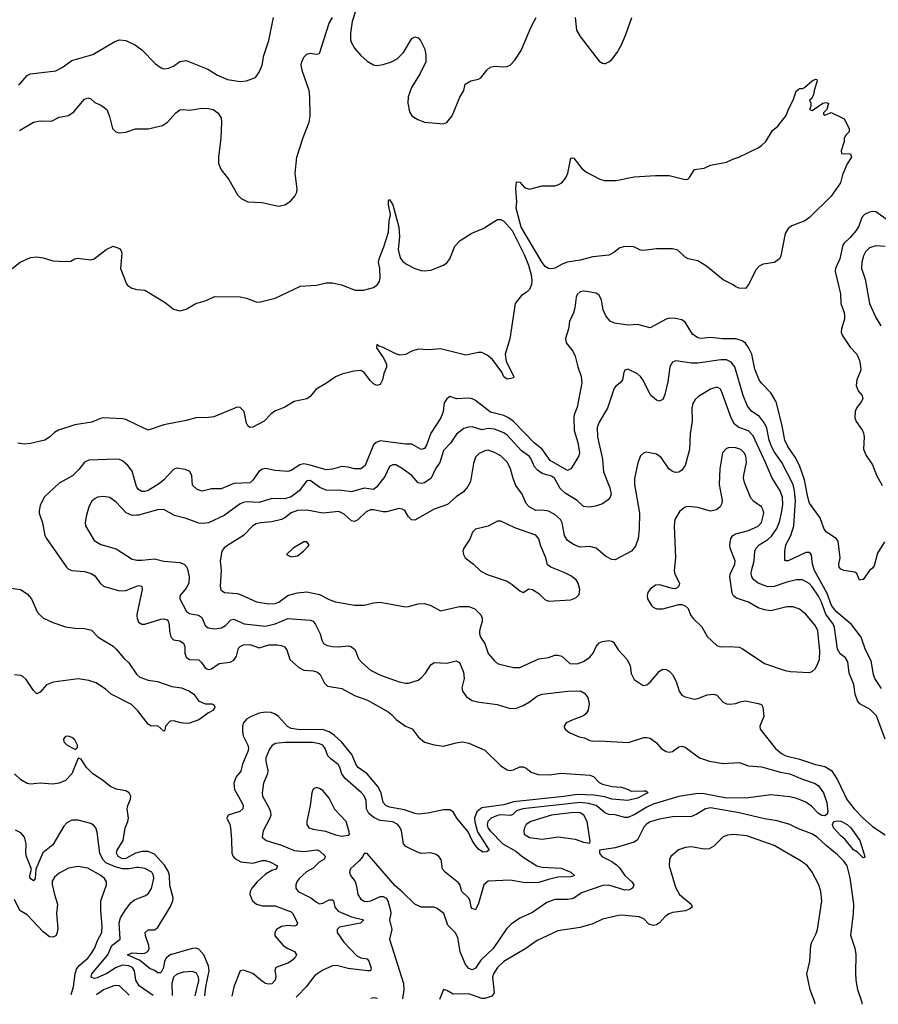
# Model space of a CAD drawing. Header units: inches. Extents: x 1552611 to 1694776, y 811966 to 917215.
# Tile 347 of 549: x 1649262 to 1654666, y 830679 to 836876. Entities that reach past the tile are written whole.
import ezdxf

# ---------------------------------------------------------------- set-up
doc = ezdxf.new("R2010")
doc.units = ezdxf.units.IN
doc.header["$MEASUREMENT"] = 0
doc.layers.add('B6843', color=7, linetype='Continuous')
doc.layers.add('B6853', color=7, linetype='Continuous')

msp = doc.modelspace()

# ---------------------------------------------------------------- linework, layer by layer
at = {"layer": 'B6843', "color": 5}
for points, elevation in [([(1649253.7, 836466.3), (1649270, 836478.7), (1649310, 836524.6), (1649330, 836536.1), (1649490, 836553.1), (1649530, 836574.6), (1649590, 836619.6), (1649722.2, 836657.8), (1649861.1, 836738.9), (1649890, 836748.8), (1649930, 836744.6), (1649990, 836716.5), (1650000, 836709)], 840), ([(1649261.2, 836178.8), (1649350, 836230.2), (1649390, 836238.8), (1649463, 836237), (1649510, 836261.6), (1649570, 836272), (1649603.6, 836296.4), (1649670, 836374.9), (1649690, 836383), (1649710, 836377.3), (1649735.2, 836355.2), (1649776.7, 836336.7), (1649810, 836310.7), (1649827.3, 836267.3), (1649845.7, 836190), (1649868, 836170), (1649890, 836164.7), (1649930, 836168.3), (1649990, 836189.1), (1650000, 836189)], 820), ([(1649215.1, 835310), (1649265.2, 835350), (1649330, 835379.3), (1649370, 835383), (1649410, 835377.1), (1649470, 835358), (1649550, 835354), (1649584, 835356), (1649609.3, 835370.7), (1649626, 835374), (1649710, 835365.5), (1649730, 835370.5), (1649807.3, 835430), (1649851.3, 835451.3), (1649890, 835436.5), (1649901.8, 835421.8), (1649905.8, 835405.8), (1649897.6, 835310), (1649934.4, 835214.4), (1649943.4, 835203.4), (1649966.9, 835186.9), (1649990, 835179.3), (1650000, 835178.4)], 780), ([(1650000, 834326.2), (1649930, 834359.1), (1649910, 834364.2), (1649788.5, 834370), (1649770, 834366.5), (1649716.8, 834343.2), (1649610, 834325.5), (1649507.4, 834292.6), (1649481.4, 834278.6), (1649450, 834248), (1649420.3, 834230), (1649330, 834208.8), (1649290, 834204.4), (1649250.3, 834210.3)], 780), ([(1650000, 833934.3), (1649997.7, 833937.7), (1649970, 834034.3), (1649943.5, 834070), (1649910, 834100.3), (1649890, 834108.7), (1649870, 834109.8), (1649696.7, 834103.3), (1649670, 834091.5), (1649634.3, 834045.7), (1649594.2, 834005.8), (1649510, 833959.3), (1649415.6, 833870), (1649390, 833818.4), (1649384.8, 833784.8), (1649385.2, 833770), (1649405.8, 833710), (1649420.7, 833630), (1649430.2, 833610), (1649556.1, 833430), (1649570, 833416.9), (1649590, 833408.4), (1649670, 833403), (1649711.3, 833391.3), (1649735.2, 833375.2), (1649768.6, 833328.6), (1649790, 833311.6), (1649890, 833281.2), (1649930, 833283.8), (1650000, 833310.1)], 820), ([(1650000, 833757.5), (1649970, 833756.1), (1649932.7, 833772.7), (1649870, 833838.3), (1649830, 833868.3), (1649790, 833875.4), (1649751.3, 833870), (1649736.7, 833863.3), (1649715.3, 833844.7), (1649697.6, 833810), (1649680.3, 833750), (1649674.4, 833710), (1649677.1, 833690), (1649730, 833598.4), (1649772.8, 833572.8), (1649870, 833544.7), (1649970, 833481.5), (1649990, 833475.5), (1650000, 833475.1)], 840), ([(1649190, 833300.7), (1649267.7, 833290), (1649310, 833261.8), (1649337.1, 833230), (1649372.9, 833150), (1649389.3, 833129.3), (1649412.9, 833110), (1649470, 833082.7), (1649550, 833054.4), (1649610, 833045.8), (1649670, 833043.8), (1649714.1, 833034.1), (1649757, 832990), (1649850, 832932.7), (1649870, 832914.5), (1649917.1, 832857.1), (1649950, 832827.2), (1649997.2, 832757.2), (1650000, 832754.8)], 780), ([(1650000, 833133), (1649999.4, 833130), (1650000, 833122)], 820), ([(1650000, 832532.4), (1649965.9, 832565.9), (1649837.6, 832630), (1649802.2, 832662.2), (1649743, 832703), (1649697.1, 832717.1), (1649630, 832726.4), (1649473, 832707), (1649430.5, 832689.5), (1649390, 832644.2), (1649370, 832633.7), (1649350, 832654.3), (1649303.9, 832723.9), (1649282.8, 832742.8), (1649270, 832748.8), (1649230, 832751.9)], 780), ([(1650000, 831632.6), (1649990, 831629.6), (1649930, 831597.7), (1649910, 831594.8), (1649882.2, 831610), (1649872.3, 831630), (1649874.9, 831650), (1649912.5, 831710), (1649925.5, 831790), (1649942, 831830), (1649946, 831850), (1649939.3, 831910), (1649942.4, 831930), (1649959.8, 831970), (1649961.4, 831990), (1649950.8, 832010), (1649930, 832023.1), (1649870, 832032.8), (1649833, 832050), (1649783, 832090), (1649722.4, 832130), (1649683.6, 832170), (1649650, 832222), (1649630, 832228.7), (1649591.3, 832130), (1649550, 832088.6), (1649510, 832070.9), (1649470, 832065.1), (1649390, 832070.9), (1649330, 832065.3), (1649310, 832068.2), (1649270, 832091.4), (1649229.9, 832129.9)], 820), ([(1650000, 831539.2), (1649949, 831531), (1649910, 831531.3), (1649863.6, 831543.6), (1649803.6, 831570), (1649784.5, 831590), (1649766.6, 831630), (1649750, 831762), (1649740.5, 831790), (1649727.1, 831807.1), (1649710, 831816.9), (1649630, 831838.9), (1649590, 831836.9), (1649559, 831821), (1649540.7, 831799.3), (1649470, 831683.1), (1649407.3, 831632.7), (1649364.4, 831530), (1649359.1, 831470), (1649350, 831456.3), (1649327.8, 831470), (1649326, 831490), (1649336.9, 831530), (1649304.8, 831610), (1649301, 831630), (1649302.2, 831690), (1649291.4, 831731.4), (1649270, 831757.6), (1649235.6, 831775.6)], 840), ([(1649585.4, 830740.1), (1649601.7, 830790), (1649611, 830870), (1649620.5, 830899.5), (1649636.3, 830923.7), (1649690, 830970.2), (1649710, 830993.7), (1649734, 831030), (1649754.7, 831085.3), (1649779, 831130), (1649781.6, 831170), (1649772.5, 831267.5), (1649773.1, 831330), (1649808.9, 831430), (1649808, 831450), (1649796.5, 831470), (1649771.8, 831490), (1649690, 831536.5), (1649630, 831547.2), (1649570, 831535), (1649510, 831503.7), (1649480.8, 831479.2), (1649466.8, 831453.2), (1649466.6, 831433.4), (1649480.3, 831370), (1649499.5, 831310), (1649493, 831250), (1649501.6, 831158.4), (1649498.9, 831130), (1649490.3, 831109.7), (1649470, 831100.7), (1649450, 831102.9), (1649410, 831135.4), (1649310, 831242.5), (1649263.5, 831270), (1649230, 831339.6)], 860), ([(1650000, 830819.8), (1649993.9, 830830), (1649984.9, 830890), (1649971.9, 830910), (1649950, 830921.5), (1649910, 830926.3), (1649870, 830910.6), (1649810, 830872.1), (1649750, 830846.3), (1649730, 830841.7), (1649711.3, 830850), (1649716.5, 830870), (1649815.9, 830990), (1649842.8, 831050), (1649895.3, 831090), (1649888.2, 831191.8), (1649897.6, 831222.4), (1649927.2, 831272.8), (1649962.6, 831317.4), (1649983.8, 831336.2), (1650000, 831342.3)], 840), ([(1650000, 830963.7), (1649940.5, 830990), (1649970, 831002.8), (1650000, 831001)], 820), ([(1649950.6, 830736.3), (1649890, 830794.4), (1649870, 830798.2), (1649855.5, 830795.5), (1649810, 830779), (1649790, 830769.8), (1649744.9, 830738.2)], 860)]:
    msp.add_lwpolyline(points, dxfattribs=dict(at, elevation=elevation))
at = {"layer": 'B6843', "color": 5, "elevation": 820}
msp.add_lwpolyline([(1649570, 832366.6), (1649550, 832363.6), (1649537.6, 832350), (1649539, 832330), (1649560.4, 832310), (1649610, 832284), (1649616, 832284), (1649625.6, 832294.4), (1649627, 832310), (1649610, 832342.9), (1649590, 832359.1)], close=True, dxfattribs=at)
at = {"layer": 'B6853', "color": 5}
for points, elevation in [([(1650000, 836709), (1650030, 836686.7), (1650117.8, 836597.7), (1650151.8, 836571.8), (1650170, 836567), (1650199, 836570), (1650230, 836584.2), (1650270, 836613.1), (1650310, 836618.7), (1650445.4, 836565.4), (1650507.1, 836527.1), (1650570, 836500.2), (1650650, 836486.7), (1650689.6, 836490.3), (1650747.2, 836512.8), (1650770, 836544.7), (1650787.3, 836590), (1650799.5, 836650), (1650830, 836744.7), (1650859.7, 836890)], 840), ([(1650000, 836189), (1650070, 836188.4), (1650160.9, 836210), (1650192.6, 836230), (1650245.1, 836290), (1650270, 836307.9), (1650290, 836311.3), (1650330, 836306.7), (1650410, 836319.6), (1650450, 836316.9), (1650478.8, 836310), (1650510, 836290.3), (1650530, 836258.8), (1650532.9, 836230), (1650528.2, 836130), (1650512.4, 836010), (1650513, 835970), (1650530, 835931), (1650578.8, 835870), (1650634, 835774), (1650656, 835750), (1650698, 835730), (1650785.7, 835725.7), (1650890, 835701.6), (1650930, 835710.4), (1650967, 835733), (1650994.7, 835765.3), (1651005.6, 835790), (1651007.6, 835810), (1650995.6, 835910), (1651007.2, 836010), (1651045.8, 836134.2), (1651083.5, 836230), (1651089.7, 836269.7), (1651088.8, 836390), (1651084.4, 836430), (1651043.1, 836550), (1651034, 836590), (1651037, 836610), (1651050, 836641), (1651070, 836658.8), (1651090, 836664.9), (1651130, 836658), (1651150, 836664), (1651210, 836853), (1651230.6, 836889.4)], 820), ([(1651375.9, 836930), (1651355, 836865), (1651343.5, 836790), (1651343.9, 836750), (1651350, 836730.4), (1651370, 836696), (1651410, 836650.3), (1651450, 836615.6), (1651490, 836591.4), (1651510, 836587.1), (1651550, 836593.2), (1651602.9, 836610), (1651637.4, 836630), (1651676.9, 836670), (1651730, 836757.3), (1651750, 836767.3), (1651770, 836760.7), (1651785.1, 836745.1), (1651812.4, 836690), (1651818.4, 836650), (1651817.6, 836610), (1651783.6, 836536.4), (1651727.9, 836450), (1651707.8, 836390), (1651704.6, 836350), (1651715.8, 836295.8), (1651731, 836271), (1651767.1, 836247.1), (1651810, 836231.5), (1651930, 836220.3), (1651950.9, 836229.1), (1651984, 836270), (1652031.5, 836388.5), (1652057.2, 836430), (1652065.2, 836470), (1652102, 836490), (1652150, 836501.6), (1652165.2, 836510), (1652201.3, 836558.7), (1652224, 836576), (1652250, 836583.1), (1652310, 836578.4), (1652330, 836581.6), (1652350, 836590.5), (1652378.9, 836621.1), (1652418.6, 836681.4), (1652480.9, 836830), (1652513.8, 836890)], 820), ([(1652759, 836890), (1652766.5, 836810), (1652790, 836770.5), (1652910, 836615.5), (1652930, 836602), (1652941.1, 836601.1), (1652950, 836600.5), (1652970, 836610.4), (1652990, 836626), (1653023, 836670), (1653050, 836717.3), (1653077.4, 836782.6), (1653114, 836890)], 820), ([(1650000, 835178.4), (1650050, 835174), (1650176.7, 835096.7), (1650230, 835054.9), (1650270, 835043.1), (1650310, 835054.4), (1650370, 835090.4), (1650430, 835105.7), (1650490, 835134), (1650650, 835132.6), (1650690, 835123.1), (1650750, 835100.3), (1650770, 835097.6), (1650870, 835122.6), (1651030, 835199.3), (1651130, 835205.3), (1651190, 835219.7), (1651230, 835220.2), (1651287.5, 835207.5), (1651373.6, 835173.6), (1651425.5, 835174.5), (1651489.7, 835190.3), (1651514.5, 835210), (1651527.3, 835230), (1651531.2, 835248.8), (1651529.7, 835310), (1651521.1, 835350), (1651524.2, 835370), (1651554.2, 835445.8), (1651582.4, 835537.6), (1651587.3, 835610), (1651596.2, 835650), (1651582.6, 835710), (1651584.1, 835735.9), (1651590, 835744.7), (1651611.4, 835710), (1651649.1, 835570), (1651652.3, 835510), (1651645.2, 835430), (1651657.1, 835377.1), (1651673.1, 835353.1), (1651696.7, 835336.7), (1651750, 835310.2), (1651790, 835297.3), (1651810, 835294.9), (1651850, 835300.2), (1651930, 835330.3), (1651950, 835345.3), (1651968.7, 835370), (1652000.4, 835450), (1652033.4, 835486.6), (1652107.7, 835532.3), (1652178.5, 835561.5), (1652270, 835617.3), (1652290, 835618.4), (1652310, 835607.1), (1652361.3, 835550), (1652437.7, 835397.7), (1652465.3, 835330), (1652481.1, 835270), (1652485.2, 835234.8), (1652483.2, 835210), (1652470, 835177.4), (1652450, 835158), (1652419.8, 835140.2), (1652381, 835090), (1652347.5, 834867.5), (1652316.8, 834770), (1652323.9, 834723.9), (1652373, 834630), (1652370, 834622), (1652361, 834619), (1652330, 834612.8), (1652310, 834627.8), (1652297, 834657), (1652237.1, 834737.1), (1652205, 834765), (1652170, 834781.4), (1652150, 834782), (1652070, 834763.9), (1651910, 834803.4), (1651837.1, 834797.1), (1651770, 834801.7), (1651730.3, 834790), (1651690, 834769), (1651654.8, 834765.2), (1651630, 834773.1), (1651550, 834813.6), (1651521.7, 834821.7), (1651509.3, 834830.7), (1651508, 834810), (1651550, 834749.3), (1651570.7, 834709.3), (1651571, 834689), (1651553.7, 834650), (1651546.4, 834610), (1651530, 834579.8), (1651510, 834574.6), (1651490, 834584.1), (1651470, 834603.2), (1651430, 834656), (1651410, 834668.8), (1651364.8, 834664.8), (1651290, 834644.9), (1651250, 834628.2), (1651192.5, 834587.5), (1651128.8, 834551.2), (1651090, 834504.2), (1651070.2, 834489.8), (1650990, 834472), (1650930, 834438.1), (1650868.4, 834411.6), (1650845, 834395), (1650801.2, 834350), (1650730, 834310.9), (1650710, 834308.4), (1650698.9, 834318.9), (1650690, 834336), (1650674.2, 834410), (1650650, 834434.1), (1650630, 834436.4), (1650483.3, 834376.7), (1650450, 834371.2), (1650370, 834369.9), (1650310, 834352.7), (1650170, 834326.4), (1650070, 834293.4), (1650000, 834326.2)], 780), ([(1654730, 835609), (1654650, 835666.3), (1654630, 835669), (1654610, 835665), (1654580.3, 835650), (1654563.5, 835630), (1654543.6, 835576.4), (1654527.2, 835550), (1654490, 835505), (1654451.5, 835470), (1654443.8, 835456.2), (1654423.8, 835370), (1654396.1, 835310), (1654393.8, 835290), (1654427.8, 835150), (1654429.5, 835089.5), (1654452.3, 835032.3), (1654454.4, 835014.4), (1654452.6, 834990), (1654434.2, 834930), (1654432.2, 834910), (1654439.6, 834890), (1654490, 834814.9), (1654531.7, 834770), (1654547.6, 834730), (1654555.1, 834695.1), (1654555.2, 834670), (1654530.2, 834609.8), (1654527, 834573), (1654539.6, 834539.6), (1654564.9, 834510), (1654567.8, 834490), (1654559.1, 834470), (1654527.9, 834430), (1654520.2, 834410), (1654518.6, 834370), (1654527.1, 834347.1), (1654567.6, 834290), (1654573.7, 834273.7), (1654577.8, 834250), (1654573.8, 834173.8), (1654590, 834132.2), (1654630, 834074.3), (1654654, 834010), (1654690, 833944.7)], 820), ([(1654710, 835449.1), (1654650, 835452.1), (1654610, 835439.5), (1654584.9, 835415.1), (1654572.6, 835390), (1654562.4, 835350), (1654559.8, 835310), (1654583.6, 835243.6), (1654610.2, 835090.2), (1654650, 835000.7), (1654683, 834950)], 840), ([(1654705.4, 833590), (1654661.5, 833518.5), (1654641, 833439), (1654630, 833423.6), (1654610, 833409.6), (1654570, 833352.7), (1654547.6, 833347.6), (1654531, 833391), (1654518.9, 833398.9), (1654450, 833409.7), (1654430, 833417.7), (1654419.8, 833430), (1654418.2, 833450), (1654427, 833490), (1654412.9, 833592.9), (1654401.1, 833610), (1654341.1, 833650), (1654325.4, 833670), (1654300.9, 833740.9), (1654233.2, 833833.2), (1654221.8, 833870), (1654200.6, 833980.6), (1654170.5, 834070), (1654143.5, 834123.5), (1654097, 834190), (1654078.4, 834230), (1654059.4, 834330), (1654022.7, 834470), (1653990, 834526.6), (1653930, 834587.4), (1653916.8, 834610), (1653890, 834677), (1653870.5, 834770), (1653850, 834812.9), (1653830, 834840.7), (1653810, 834855.2), (1653770, 834866.8), (1653686.5, 834866.5), (1653610, 834875.7), (1653550, 834869.8), (1653530, 834873.3), (1653497.5, 834897.5), (1653450, 834972.6), (1653430, 834986.9), (1653390, 834995), (1653350, 834996.4), (1653330, 834992), (1653230, 834936.8), (1653150, 834957.8), (1653090, 834954.2), (1653005, 834965), (1652979, 834979), (1652951.1, 835011.1), (1652934, 835050), (1652923.7, 835110), (1652910, 835143), (1652890, 835155), (1652830, 835166), (1652810, 835167.8), (1652790, 835163.1), (1652770, 835147), (1652764.3, 835130), (1652757.1, 835062.9), (1652748.1, 835030), (1652723.1, 834976.9), (1652716.4, 834930), (1652696.6, 834870), (1652701.3, 834841.3), (1652743.2, 834790), (1652758, 834758), (1652774.7, 834690), (1652795.8, 834630), (1652799.6, 834590), (1652770, 834437.2), (1652751.5, 834390), (1652749.5, 834370.5), (1652752.8, 834290), (1652774.9, 834214.9), (1652786.2, 834150), (1652782, 834130), (1652750, 834077.8), (1652730, 834049.9), (1652710, 834038.4), (1652601.7, 834101.7), (1652550, 834172.8), (1652502.4, 834210), (1652370, 834346.1), (1652338.6, 834370), (1652310, 834384), (1652226.1, 834406.1), (1652130, 834479.8), (1652110, 834489.8), (1652090, 834493.8), (1652010.7, 834490.7), (1651970, 834504.5), (1651950, 834489.5), (1651934.5, 834465.5), (1651927.3, 834410), (1651913.3, 834370), (1651850, 834272.8), (1651823, 834197), (1651810, 834176.8), (1651789.9, 834169.9), (1651730, 834204.5), (1651690, 834204.6), (1651530, 834225.7), (1651504.9, 834215.1), (1651490, 834199.7), (1651436, 834070), (1651410, 834048.6), (1651370, 834048.1), (1651330, 834059.8), (1651290, 834063.2), (1651230, 834046.2), (1651190, 834042.6), (1651090, 834073.2), (1651050, 834079.9), (1651025.4, 834074.6), (1650970, 834039.4), (1650950, 834031.6), (1650870, 834039.1), (1650810, 834050.4), (1650790, 834046.8), (1650767.1, 834032.9), (1650730, 833977.6), (1650710, 833960.2), (1650610, 833956.2), (1650530, 833922.4), (1650470, 833922.6), (1650410, 833908.3), (1650378.2, 833918.2), (1650350, 833946), (1650345.7, 834005.7), (1650332.9, 834032.9), (1650305.9, 834045.9), (1650250, 834053.6), (1650230, 834045.6), (1650170, 833980.7), (1650142.5, 833957.5), (1650070, 833913.7), (1650050, 833905.8), (1650030, 833906), (1650010, 833919.1), (1650000, 833934.3)], 820), ([(1654686.9, 832666.9), (1654645, 832730), (1654635.4, 832755.4), (1654620.6, 832840.6), (1654586.4, 832910), (1654558.2, 832990), (1654497, 833070), (1654403.2, 833150), (1654372, 833190), (1654343.5, 833263.5), (1654264.6, 833410), (1654251.3, 833450), (1654244.9, 833504.9), (1654237.5, 833517.5), (1654230, 833523.1), (1654210, 833522.2), (1654098, 833470), (1654082, 833470), (1654077.2, 833477.2), (1654077.7, 833530), (1654085, 833570), (1654115.9, 833630), (1654133.7, 833690), (1654144.1, 833850), (1654139.5, 833910), (1654130, 833949.7), (1654059.9, 834090), (1654013.5, 834153.5), (1653993.3, 834190), (1653979.7, 834230), (1653964, 834304), (1653950, 834336.4), (1653918.6, 834378.6), (1653870, 834410.8), (1653842.7, 834442.7), (1653815.9, 834510), (1653763.4, 834690), (1653740.2, 834720.2), (1653710, 834735), (1653674.6, 834734.6), (1653530, 834714.1), (1653490, 834714.8), (1653392, 834728), (1653370, 834720.7), (1653353.1, 834690), (1653342.4, 834597.6), (1653323.1, 834516.9), (1653310, 834485.2), (1653290, 834475.1), (1653270, 834480.7), (1653234, 834510), (1653183.1, 834610), (1653170, 834629.6), (1653150, 834648), (1653090, 834677.2), (1653070.6, 834669.4), (1653064.1, 834655.9), (1653055.6, 834610), (1653041.3, 834590), (1653013.4, 834570), (1653004.2, 834555.8), (1652962, 834430), (1652910, 834342.4), (1652897.1, 834310), (1652899.6, 834250), (1652930.2, 834109.8), (1652936.5, 834030), (1652975.4, 833930), (1652984.9, 833890), (1652979.5, 833870), (1652966.1, 833853.9), (1652930, 833829.6), (1652885.5, 833814.5), (1652847.2, 833807.2), (1652810, 833811.8), (1652771.8, 833850), (1652695.7, 833895.7), (1652664.5, 833924.5), (1652628.4, 833990), (1652610, 834003.8), (1652550, 834020.2), (1652520.6, 834040.6), (1652501.7, 834061.7), (1652481.8, 834110), (1652470, 834127.4), (1652421.4, 834161.4), (1652330, 834261.1), (1652310, 834276), (1652250, 834299.4), (1652210, 834302.6), (1652170, 834294.7), (1652110, 834312.7), (1652087.8, 834312.2), (1652057.3, 834302.7), (1652012.3, 834267.7), (1651974.2, 834210), (1651930, 834165.1), (1651906.1, 834090), (1651879.8, 834050), (1651851, 833990), (1651810, 833960.6), (1651790, 833957), (1651770, 833961), (1651730, 834006.6), (1651670, 834050.9), (1651630, 834074), (1651610, 834075.3), (1651590, 834063.5), (1651559.6, 834000.4), (1651507.1, 833932.9), (1651490, 833919.8), (1651430, 833926.4), (1651350, 833903.7), (1651290, 833912.7), (1651190, 833914.7), (1651150.9, 833930.9), (1651090, 833975.5), (1651070, 833972.9), (1651022, 833910), (1650970, 833872.6), (1650930, 833860.7), (1650850, 833862.9), (1650770, 833836.2), (1650690, 833840.8), (1650670, 833837.2), (1650650, 833829), (1650550, 833756.2), (1650450.4, 833710), (1650415.8, 833704.2), (1650390, 833706.6), (1650310, 833737.5), (1650236.2, 833756.2), (1650170, 833793.3), (1650130, 833791.4), (1650010, 833758), (1650000, 833757.5)], 840), ([(1654710, 832348), (1654655, 832495), (1654615.1, 832535.1), (1654549.4, 832569.4), (1654535.5, 832590), (1654521.4, 832630), (1654511.1, 832691.1), (1654482.3, 832762.3), (1654474.1, 832834.1), (1654459, 832859), (1654425.7, 832885.7), (1654410, 832914.5), (1654390.9, 833050), (1654383.5, 833070), (1654335.2, 833135.2), (1654309.2, 833210), (1654290, 833247.3), (1654250, 833305.9), (1654230, 833327.2), (1654190, 833349.9), (1654150.5, 833350.5), (1654090, 833336.6), (1654010, 833309), (1653970, 833307.2), (1653909.9, 833329.9), (1653883.7, 833350), (1653869.9, 833369.9), (1653865.6, 833390), (1653867.5, 833407.5), (1653884.6, 833470), (1653888.9, 833530), (1653897.4, 833550), (1653916.2, 833570), (1653970, 833603.8), (1653994.9, 833625.1), (1654026.9, 833673.1), (1654043.8, 833716.2), (1654057.7, 833770), (1654065, 833825), (1654063.1, 833870), (1654049.3, 833910), (1653995.1, 833995.1), (1653957.1, 834090), (1653877.7, 834257.7), (1653849.1, 834289.1), (1653788.3, 834310), (1653760.7, 834330), (1653739.8, 834370), (1653678.2, 834538.2), (1653670, 834553), (1653650, 834562.6), (1653610.5, 834550), (1653535.2, 834504.8), (1653514.2, 834485.8), (1653499.8, 834460.2), (1653492, 834430), (1653493.8, 834350), (1653482.3, 834270), (1653477.5, 834170), (1653450.8, 834069.2), (1653430, 834040.5), (1653410, 834028.4), (1653390, 834026), (1653370, 834032.8), (1653348.3, 834050), (1653299.6, 834119.6), (1653270, 834140.5), (1653206.9, 834153.1), (1653190, 834149.5), (1653168.8, 834131.2), (1653152.8, 834087.2), (1653131.3, 833988.7), (1653132.2, 833950), (1653163.2, 833770), (1653161.8, 833670), (1653154, 833610), (1653137.1, 833562.9), (1653112.4, 833530), (1653010, 833476.9), (1652990, 833478.3), (1652950, 833500.4), (1652890, 833550.8), (1652850, 833560.9), (1652790, 833556), (1652752, 833570), (1652710, 833598.9), (1652691, 833630), (1652676.5, 833710), (1652666, 833730), (1652630, 833761.8), (1652590, 833782), (1652550, 833789), (1652510, 833787.9), (1652468.9, 833810), (1652449.8, 833830), (1652423.7, 833890), (1652385.2, 833945.2), (1652367.9, 833987.9), (1652351.4, 834050), (1652333.3, 834090), (1652290, 834129.9), (1652250, 834152.7), (1652210, 834167.2), (1652190, 834163), (1652154.8, 834145.2), (1652130, 834122.7), (1652117.4, 834082.6), (1652099.6, 833970), (1652083.1, 833936.9), (1652056.1, 833903.9), (1652010, 833872.8), (1651955.3, 833824.7), (1651870, 833796), (1651750, 833726.6), (1651727.7, 833727.7), (1651710, 833747), (1651685.9, 833785.9), (1651670, 833796.3), (1651650, 833799.1), (1651570, 833779.3), (1651550, 833778.9), (1651490, 833791.5), (1651469.5, 833790.5), (1651442.3, 833777.7), (1651390, 833728.5), (1651370, 833718), (1651350, 833721), (1651304.6, 833764.6), (1651270, 833780.2), (1651170, 833769.9), (1651070, 833789), (1651010, 833786.4), (1650970, 833771.2), (1650930, 833740.3), (1650909.5, 833730.5), (1650850, 833715.8), (1650778, 833710), (1650750, 833703.5), (1650729.5, 833690.5), (1650671.1, 833628.9), (1650570, 833567.6), (1650549.1, 833550.9), (1650534, 833530), (1650523.9, 833470), (1650529.2, 833410), (1650524.6, 833310), (1650527.8, 833287.8), (1650550.4, 833270.4), (1650630, 833264.5), (1650656.9, 833256.9), (1650752.7, 833212.7), (1650830, 833200.2), (1650870, 833201.9), (1650893.5, 833210), (1650950, 833252.1), (1650963.1, 833256.9), (1651010, 833269.3), (1651070, 833274.9), (1651150, 833258.3), (1651210, 833227.1), (1651250, 833212.9), (1651370, 833190.2), (1651430, 833190.2), (1651490, 833206.2), (1651530, 833210.1), (1651690, 833181.6), (1651710, 833183), (1651770, 833200.3), (1651810, 833202), (1651848.8, 833188.8), (1651910, 833155.5), (1652030, 833182), (1652090, 833183.2), (1652127.5, 833167.5), (1652163.7, 833130), (1652173.1, 833110), (1652172.8, 833090), (1652155.4, 833030), (1652155.6, 833010), (1652163.2, 832990), (1652190.3, 832950), (1652210, 832886.7), (1652250, 832841.3), (1652270, 832824.9), (1652290, 832817), (1652370, 832797.8), (1652410, 832799.6), (1652530, 832853.1), (1652590, 832862), (1652630, 832876.4), (1652650, 832877.1), (1652674.8, 832870), (1652724.4, 832824.4), (1652770, 832822.8), (1652810, 832835.6), (1652850, 832864.6), (1652870.8, 832890), (1652890, 832930.3), (1652910, 832953.2), (1652930, 832962.6), (1652970, 832969.2), (1652990, 832965.3), (1652998.6, 832958.6), (1653029.6, 832909.6), (1653085.8, 832850), (1653103.5, 832810), (1653110, 832760.7), (1653130, 832724.2), (1653185.8, 832685.8), (1653210, 832690.6), (1653230, 832706.4), (1653290, 832774.9), (1653310, 832788), (1653330, 832786), (1653350, 832774.9), (1653370, 832754.9), (1653393.8, 832710), (1653413.1, 832650), (1653430, 832624.9), (1653450, 832613.7), (1653510, 832600.3), (1653530, 832603.1), (1653590, 832626), (1653630, 832630.5), (1653650, 832624), (1653690, 832580.7), (1653710, 832570.6), (1653730, 832567.7), (1653770, 832573), (1653796.6, 832583.4), (1653830, 832588.5), (1653910, 832573.1), (1653930, 832564.9), (1653940.4, 832550), (1653945.5, 832490), (1653920.2, 832430), (1653922.8, 832410), (1654019.5, 832290), (1654057.2, 832257.2), (1654083.2, 832243.2), (1654170, 832221.2), (1654270, 832188.6), (1654330, 832176.6), (1654372.5, 832150), (1654410, 832091.2), (1654469, 831969), (1654514.4, 831910), (1654570.2, 831850), (1654630, 831798), (1654710, 831745.4)], 860), ([(1650000, 833475.1), (1650030, 833473.8), (1650110, 833483.2), (1650170, 833468.3), (1650270, 833459.6), (1650298, 833450), (1650314, 833430), (1650321.3, 833410), (1650328.9, 833368.9), (1650326.5, 833330), (1650310, 833297.6), (1650270.4, 833250), (1650270.3, 833230), (1650311.4, 833151.4), (1650330, 833139.3), (1650387.3, 833127.3), (1650399.8, 833119.8), (1650410.8, 833110), (1650430, 833063.9), (1650447.8, 833047.8), (1650490, 833043), (1650531.6, 833048.4), (1650557.6, 833062.4), (1650590, 833098), (1650610, 833102.5), (1650674.2, 833074.2), (1650810, 833059.8), (1650870, 833073.3), (1650950, 833108.1), (1651090, 833097.1), (1651109.4, 833089.4), (1651124.7, 833070), (1651153.8, 833010), (1651163.2, 832970), (1651175.3, 832950), (1651197.7, 832937.7), (1651231.3, 832930), (1651270, 832928), (1651330, 832935), (1651350, 832929.1), (1651374, 832910), (1651394, 832854), (1651415.8, 832830), (1651470, 832781.3), (1651532.7, 832750), (1651650, 832707.6), (1651690, 832699.3), (1651710, 832701.1), (1651770, 832719.8), (1651790, 832733.7), (1651816.4, 832763.6), (1651850, 832816), (1651870, 832830.2), (1651950, 832825.3), (1652010, 832840.4), (1652030, 832830.4), (1652055.3, 832770), (1652060.3, 832730), (1652045.3, 832670), (1652048.7, 832650), (1652074.5, 832614.5), (1652110, 832591.7), (1652142.2, 832582.2), (1652266.4, 832566.4), (1652350, 832541.3), (1652390, 832543.1), (1652430, 832559.6), (1652470, 832581.8), (1652520.5, 832619.5), (1652550, 832631.2), (1652710.2, 832650.2), (1652791, 832651), (1652816.9, 832636.9), (1652838.4, 832610), (1652846.7, 832570), (1652840.3, 832530), (1652828.5, 832510), (1652810, 832494.3), (1652742.8, 832470), (1652702, 832450), (1652688.4, 832430), (1652690, 832424.7), (1652696.3, 832410), (1652721, 832390), (1652783.1, 832363.1), (1652816.5, 832356.5), (1652850, 832339.3), (1652870, 832335.3), (1652910, 832337.8), (1653094.2, 832325.8), (1653190, 832357.3), (1653210, 832357.3), (1653230, 832353.4), (1653270, 832324.9), (1653300.4, 832290), (1653330, 832269.3), (1653350, 832266.5), (1653370, 832270.3), (1653410, 832298.9), (1653430, 832304.2), (1653450, 832296.5), (1653540.4, 832230), (1653602.8, 832210), (1653690, 832194.2), (1653790, 832201.1), (1653850, 832180.2), (1653930, 832173.3), (1654050, 832139.3), (1654110, 832130.1), (1654190, 832095.3), (1654269.6, 832069.6), (1654290, 832054.7), (1654322, 832010), (1654341.6, 831950), (1654348.7, 831890), (1654344.2, 831875.8), (1654330, 831865.4), (1654310, 831867.6), (1654290, 831879.6), (1654245.1, 831925.1), (1654210, 831950.5), (1654153.8, 831973.8), (1654110, 831984.7), (1653990, 831996.7), (1653850, 831979), (1653710, 831976.9), (1653570, 832003.6), (1653530, 832006.6), (1653410, 831987.6), (1653250, 831937.6), (1653210, 831920.1), (1653130, 831871), (1653090, 831854.1), (1653070, 831854), (1653010, 831871.1), (1652970, 831872.9), (1652950, 831882.5), (1652889.8, 831930), (1652842.5, 831942.5), (1652790, 831949.3), (1652428.8, 831910), (1652390, 831896.4), (1652366.5, 831873.5), (1652352.1, 831867.9), (1652290, 831870.9), (1652270, 831867.1), (1652229.4, 831850), (1652209.1, 831830), (1652204.3, 831810), (1652209.3, 831790), (1652223.6, 831770), (1652302.9, 831690), (1652383.8, 831643.8), (1652430, 831604.7), (1652517.1, 831550), (1652550, 831542.6), (1652670, 831535.9), (1652730, 831510.1), (1652753.1, 831490), (1652730, 831481.1), (1652650, 831478.5), (1652590, 831464.9), (1652530, 831444.9), (1652443.3, 831443.3), (1652350, 831460.2), (1652210, 831455), (1652183, 831430), (1652150, 831314), (1652130, 831274.5), (1652110, 831282.9), (1652104.2, 831290), (1652098.3, 831330), (1652086, 831350), (1652045.1, 831390), (1652032.3, 831432.3), (1652024.4, 831444.4), (1651940.7, 831510), (1651924.2, 831530), (1651914.7, 831590), (1651900.7, 831610), (1651882.7, 831622.7), (1651850, 831632.8), (1651790, 831628.3), (1651770, 831633.7), (1651693, 831673), (1651678.7, 831690), (1651665.7, 831770), (1651657.8, 831790), (1651643.1, 831810), (1651610, 831826.4), (1651530, 831836.2), (1651493.3, 831853.3), (1651460, 831880), (1651445, 831910), (1651442.1, 831962.1), (1651431, 831991), (1651412.2, 832012.2), (1651310, 832099.2), (1651290, 832129.7), (1651277.8, 832170), (1651267.6, 832187.6), (1651221.8, 832221.8), (1651202.1, 832242.1), (1651184.6, 832290), (1651169.3, 832309.3), (1651150, 832318.9), (1651107.6, 832327.6), (1650930, 832326.4), (1650870, 832320.3), (1650850, 832306.4), (1650834.6, 832285.4), (1650811.6, 832230), (1650811, 832210), (1650824, 832150), (1650821.3, 832130), (1650796.1, 832070), (1650787.6, 832010), (1650791.2, 831990), (1650833.4, 831910), (1650841, 831890), (1650842.3, 831870), (1650836.9, 831850), (1650794.6, 831770), (1650788, 831730), (1650813.4, 831710), (1650910, 831680.5), (1650990, 831646.9), (1651050, 831641.2), (1651132, 831652), (1651150, 831644.3), (1651186.5, 831610), (1651177.4, 831590), (1651147.3, 831572.7), (1651110, 831536.5), (1651066.6, 831513.4), (1651020.3, 831470), (1651005.8, 831450), (1650999.6, 831430), (1650999.6, 831410), (1651014.9, 831390), (1651095.3, 831350), (1651130, 831321.5), (1651150, 831312.4), (1651170, 831316.2), (1651210, 831337.5), (1651230, 831336.9), (1651236.5, 831330), (1651246.4, 831290), (1651265.8, 831265.8), (1651350, 831228.9), (1651428.2, 831210), (1651407.7, 831190), (1651276, 831164), (1651260.2, 831150), (1651260.3, 831130), (1651303.2, 831070), (1651383.8, 830983.8), (1651410, 830971), (1651450, 830965.7), (1651460.2, 830950), (1651473.7, 830906.3), (1651470.7, 830890), (1651450.2, 830889.8), (1651330, 830904.4), (1651256.3, 830923.7), (1651230, 830922.2), (1651170, 830893.5), (1651120.6, 830859.4), (1651064.9, 830790), (1651007.6, 830730), (1651001.3, 830724.3)], 840), ([(1650000, 833310.1), (1650010, 833313.8), (1650030.2, 833310.2), (1650032.2, 833290), (1650000, 833133)], 820), ([(1650000, 833122), (1650000.9, 833110), (1650010, 833084.6), (1650030, 833071.1), (1650050, 833070.9), (1650150, 833103.6), (1650170, 833104.2), (1650190, 833098.5), (1650197.3, 833090), (1650202.7, 833070), (1650204.5, 833024.5), (1650212.6, 832992.6), (1650230, 832972.2), (1650270, 832966.7), (1650292.9, 832952.9), (1650300.7, 832930), (1650302.4, 832890), (1650310, 832864.2), (1650330, 832850.1), (1650390, 832846.5), (1650407.4, 832830), (1650430, 832795.8), (1650440.8, 832790), (1650450, 832786.3), (1650470, 832790.8), (1650516.8, 832823.2), (1650587, 832833), (1650610, 832844.1), (1650626.5, 832870), (1650640.3, 832919.7), (1650649.2, 832930.8), (1650670, 832940.6), (1650710, 832944.2), (1650770, 832922.3), (1650830, 832940.6), (1650882.1, 832942.1), (1650910, 832937.3), (1650927.9, 832927.9), (1650943.5, 832910), (1650962.4, 832850), (1651018.6, 832798.6), (1651050, 832781.5), (1651110, 832777.5), (1651135.5, 832770), (1651153.9, 832753.9), (1651180.7, 832700.7), (1651200.4, 832680.4), (1651290, 832666), (1651370, 832622), (1651452.2, 832592.2), (1651580.5, 832520.5), (1651603.2, 832503.2), (1651631.7, 832471.7), (1651690, 832430.5), (1651732.4, 832412.4), (1651770, 832361.6), (1651810, 832328.8), (1651870, 832311.8), (1651930, 832303.1), (1652010, 832324.4), (1652050, 832330.3), (1652090, 832322.6), (1652190, 832278.9), (1652290, 832179.3), (1652330, 832154), (1652350, 832150.4), (1652370, 832154.4), (1652410, 832172.7), (1652430, 832173), (1652450, 832164.9), (1652480.3, 832140.3), (1652525.7, 832125.7), (1652596.2, 832123.8), (1652670, 832133.8), (1652850, 832120.3), (1652873.3, 832113.3), (1652910, 832074), (1652930, 832064.9), (1652990.5, 832050.5), (1653050, 832045.5), (1653091.6, 832031.6), (1653110, 832020.5), (1653190, 832023), (1653202, 832022), (1653214.4, 832014.4), (1653214.8, 832010), (1653150, 831977.4), (1653090, 831962), (1652989, 831970), (1652944.6, 831984.6), (1652876.1, 831996.1), (1652770, 831999.5), (1652686.8, 831986.8), (1652370, 831953.5), (1652310, 831935.3), (1652170, 831914.9), (1652140.1, 831890), (1652124.6, 831850), (1652126.4, 831826.4), (1652144, 831764), (1652216.9, 831650), (1652201.1, 831638.9), (1652177.4, 831637.4), (1652150, 831655.8), (1652130, 831679.2), (1652110, 831709.7), (1652084.7, 831764.7), (1652014, 831850), (1651990, 831889.6), (1651970, 831903), (1651930, 831903.1), (1651830, 831881.1), (1651770, 831876.5), (1651750, 831878.9), (1651683.1, 831903.1), (1651590, 831920.6), (1651566.2, 831930), (1651549.6, 831949.6), (1651537.1, 832010), (1651516.8, 832050), (1651450, 832129.1), (1651392.1, 832170), (1651381.8, 832181.8), (1651351.6, 832251.6), (1651286.9, 832330), (1651244.3, 832370), (1651210, 832394), (1651168.5, 832408.5), (1651027.5, 832407.5), (1650970, 832415), (1650948.1, 832428.1), (1650890, 832491.4), (1650870, 832505.6), (1650844.9, 832515.1), (1650810, 832516.7), (1650770, 832510.7), (1650718.2, 832490), (1650690, 832472.8), (1650670.1, 832449.9), (1650664.6, 832430), (1650663.6, 832396.4), (1650669, 832369), (1650698.4, 832310), (1650702.5, 832290), (1650698.5, 832270), (1650664.2, 832190), (1650654.6, 832145.4), (1650623.6, 832110), (1650609.2, 832070), (1650614.4, 832030), (1650660.6, 831950), (1650668.2, 831930), (1650666.7, 831910), (1650646.7, 831893.3), (1650573.4, 831870), (1650564.9, 831850), (1650585.3, 831810), (1650588.9, 831790), (1650596, 831716), (1650597.2, 831630), (1650605, 831610), (1650616.8, 831596.8), (1650655, 831575), (1650730, 831566.9), (1650790, 831584.2), (1650810, 831584.6), (1650836.7, 831576.7), (1650885.7, 831550), (1650876.5, 831530), (1650850, 831520.5), (1650810, 831497.6), (1650756.9, 831450), (1650723.1, 831410), (1650712, 831390), (1650710.3, 831370), (1650728.1, 831330), (1650753.4, 831310), (1650790, 831298), (1650870, 831299.8), (1650970, 831260.6), (1650981.1, 831250), (1651010.2, 831190), (1651004.9, 831175.1), (1650990.2, 831169.8), (1650950, 831174.4), (1650910, 831169.7), (1650878, 831150), (1650867.4, 831130), (1650868.8, 831110), (1650920.2, 831050), (1650949.6, 831029.6), (1650991.4, 831011.4), (1651003.8, 830990), (1650994.6, 830970), (1650970.4, 830949.6), (1650950, 830937.9), (1650874, 830910), (1650868.7, 830891.3), (1650873.7, 830853.7), (1650870.7, 830830), (1650850, 830807.6), (1650830, 830805.3), (1650810, 830810.3), (1650790, 830822.2), (1650730, 830873.5), (1650670, 830893.6), (1650650, 830889.4), (1650610.1, 830789.9), (1650597.2, 830730.5)], 820), ([(1650000, 832754.8), (1650018.9, 832738.9), (1650070, 832718), (1650130, 832711), (1650219.7, 832679.7), (1650281, 832670), (1650330.8, 832650), (1650358, 832630), (1650388.2, 832588.2), (1650430, 832570.8), (1650470.8, 832570.8), (1650484.7, 832564.7), (1650491, 832549), (1650482, 832530), (1650450, 832514), (1650390.6, 832470), (1650330, 832448.5), (1650310, 832445.7), (1650275.3, 832450), (1650230, 832463.6), (1650210, 832460.7), (1650178.8, 832430), (1650175.3, 832404.7), (1650170, 832398), (1650131.9, 832431.9), (1650090, 832429), (1650070, 832442.7), (1650006.2, 832526.2), (1650000, 832532.4)], 780), ([(1654565, 830679), (1654564, 830690), (1654537.5, 830770), (1654527.8, 830830), (1654524.1, 830875.9), (1654526.2, 830993.8), (1654519.7, 831030), (1654493.1, 831113.1), (1654510.9, 831250), (1654511.7, 831310), (1654490, 831476), (1654469.8, 831550), (1654450, 831580.3), (1654410, 831620.2), (1654337.5, 831677.5), (1654281.8, 831730), (1654248.2, 831751.8), (1654162.9, 831782.9), (1654109.9, 831809.9), (1654030, 831834.5), (1653950, 831846.2), (1653790, 831883.6), (1653610, 831916.4), (1653578.7, 831910), (1653523.8, 831876.2), (1653490, 831861.9), (1653370, 831858), (1653290, 831844.5), (1653230, 831826.5), (1653207.1, 831812.9), (1653190, 831794.7), (1653150, 831714.5), (1653130, 831699.7), (1653010, 831663.5), (1652911.6, 831648.4), (1652911, 831630), (1652926.8, 831610), (1652990, 831576.9), (1653017.4, 831557.4), (1653037, 831537), (1653070, 831489.3), (1653114, 831450), (1653127.1, 831430), (1653119.2, 831410), (1653100.4, 831399.6), (1653070, 831397.5), (1652970, 831427.8), (1652932.4, 831427.6), (1652799, 831381), (1652750, 831347.4), (1652737, 831343), (1652710, 831338.7), (1652630, 831338.4), (1652580.1, 831320.1), (1652490, 831257.7), (1652410, 831222), (1652355.8, 831184.2), (1652326.4, 831153.6), (1652242, 831030), (1652164.2, 830955.8), (1652130, 830906.2), (1652110, 830896), (1652090, 830903.5), (1652067.3, 830930), (1652034.5, 831010), (1652018.9, 831098.9), (1652002.6, 831130), (1651956.2, 831176.2), (1651931.7, 831250), (1651890, 831282.8), (1651870, 831289.8), (1651790, 831291.2), (1651748.9, 831308.9), (1651670, 831387.8), (1651624.7, 831424.7), (1651450, 831629), (1651430, 831628.7), (1651422, 831610), (1651398.9, 831581.1), (1651342.4, 831530), (1651337.1, 831510), (1651343.8, 831490), (1651372.8, 831452.8), (1651382.8, 831422.8), (1651391.1, 831371.1), (1651410, 831340.3), (1651430, 831328), (1651450, 831325.2), (1651472.7, 831330), (1651530, 831357), (1651550, 831357.6), (1651567.9, 831347.9), (1651579.5, 831330), (1651595.8, 831270), (1651597.2, 831250), (1651589.2, 831210), (1651603.9, 831150), (1651590.3, 831090), (1651678.3, 830810), (1651680.9, 830770), (1651672.3, 830713.3)], 860), ([(1654269, 830682.6), (1654267.2, 830692.8), (1654236.9, 830770), (1654216.1, 830870), (1654235.8, 830950), (1654242, 831050), (1654247.6, 831070), (1654275.7, 831124.3), (1654282.4, 831150), (1654309.7, 831330), (1654304, 831390), (1654291.2, 831430), (1654249.8, 831510), (1654219.7, 831550), (1654180.2, 831580.2), (1654010, 831677.6), (1653839.1, 831739.1), (1653752, 831748), (1653716.4, 831743.6), (1653690, 831733.7), (1653630, 831675.1), (1653601.8, 831658.2), (1653570, 831655.3), (1653490, 831670.7), (1653453.1, 831666.9), (1653408.5, 831651.5), (1653361.3, 831610), (1653351.5, 831588.5), (1653350.3, 831550), (1653390, 831417.3), (1653414.9, 831370), (1653487.7, 831310), (1653494, 831290), (1653479.9, 831280.1), (1653451.8, 831268.2), (1653370, 831255.8), (1653350, 831248.9), (1653326.4, 831233.6), (1653290, 831191.2), (1653270, 831179.1), (1653250, 831174), (1653222.9, 831182.9), (1653190, 831216), (1653162, 831230), (1653050, 831239.1), (1653030, 831236.9), (1652930, 831215.3), (1652870, 831185.4), (1652790, 831163.2), (1652650, 831141.5), (1652519.3, 831080.7), (1652447.4, 831030), (1652310, 830948.4), (1652270.2, 830910), (1652244, 830870), (1652238, 830850), (1652248.2, 830751.8), (1652232.7, 830730), (1652190, 830714.8), (1652170, 830715.5), (1652090, 830744.8), (1651990, 830743), (1651950, 830766.6), (1651930, 830772.7), (1651903.8, 830709.5)], 880), ([(1650000, 831001), (1650030, 830999.2), (1650050, 831001.8), (1650068.4, 831011.6), (1650076.1, 831030), (1650075, 831050), (1650054.2, 831110), (1650052, 831130), (1650070, 831147.1), (1650110, 831148.4), (1650130, 831160.3), (1650210, 831290.3), (1650226.8, 831330), (1650229.1, 831350), (1650207.5, 831427.5), (1650204.1, 831490), (1650196.2, 831516.2), (1650174, 831554), (1650110, 831623.2), (1650070, 831641.2), (1650030, 831641.5), (1650000, 831632.6)], 820), ([(1650000, 831342.3), (1650050, 831361.1), (1650070, 831373.6), (1650092.4, 831407.6), (1650105.5, 831470), (1650104.1, 831490), (1650092.9, 831510), (1650050, 831534.5), (1650010, 831540.7), (1650000, 831539.2)], 840), ([(1650426.9, 830732), (1650433.7, 830790), (1650453.9, 830890), (1650450, 830921.4), (1650421.2, 830990), (1650390, 831026), (1650370, 831033.3), (1650349, 831031), (1650210, 830991.2), (1650183.3, 830970), (1650173.3, 830950), (1650167.1, 830910), (1650150, 830877.2), (1650130, 830877.8), (1650112.8, 830892.8), (1650082.5, 830902.5), (1650016.5, 830956.5), (1650000, 830963.7)], 820), ([(1650367.2, 830732.5), (1650389.1, 830829.1), (1650387.8, 830850), (1650375.2, 830875.2), (1650350, 830885), (1650290, 830880.7), (1650250, 830867), (1650230.8, 830850), (1650220.3, 830810), (1650222.7, 830733.8)], 840), ([(1650101.2, 830734.9), (1650014.9, 830794.9), (1650000, 830819.8)], 840), ([(1651514.8, 830715.9), (1651490, 830719.3), (1651472.4, 830716.6)], 860)]:
    msp.add_lwpolyline(points, dxfattribs=dict(at, elevation=elevation))
for points, elevation in [([(1654250, 836304.7), (1654318, 836350), (1654335.3, 836355.3), (1654352, 836350), (1654342, 836310), (1654322, 836290), (1654322, 836282), (1654330, 836274), (1654370, 836292), (1654451.1, 836251.1), (1654482, 836190), (1654482, 836170), (1654462, 836150), (1654452, 836130), (1654451.1, 836108.9), (1654432, 836050), (1654434, 836034), (1654491.6, 836031.6), (1654498, 836010), (1654470.4, 835969.6), (1654441.1, 835898.9), (1654428, 835850), (1654370, 835764.2), (1654233.4, 835630), (1654204.2, 835610), (1654121.5, 835578.5), (1654099, 835561), (1654079.7, 835530), (1654053.1, 835390), (1654044.4, 835370), (1654012.8, 835347.2), (1653942, 835338), (1653915.5, 835324.5), (1653897.3, 835302.7), (1653850, 835208.7), (1653830, 835184), (1653790, 835185.2), (1653770, 835194), (1653748.7, 835210), (1653690, 835237.6), (1653583.8, 835323.8), (1653530, 835358.4), (1653470, 835371.8), (1653450, 835382), (1653404.4, 835424.4), (1653370, 835434.3), (1653270, 835434.2), (1653190, 835423.4), (1653170, 835426.3), (1653126.9, 835446.9), (1653070, 835448.3), (1653040.1, 835439.9), (1653002.5, 835410), (1652970, 835393.2), (1652870, 835383.7), (1652790, 835362.9), (1652710.5, 835349.5), (1652680.7, 835339.3), (1652630, 835312.9), (1652610, 835308.1), (1652590, 835309.8), (1652570, 835322.9), (1652550, 835347.7), (1652418.2, 835570), (1652386.9, 835690), (1652390.7, 835730), (1652385.8, 835814.2), (1652390, 835854.8), (1652410, 835852.7), (1652440.2, 835820.2), (1652470, 835808.9), (1652550, 835830.9), (1652630, 835830.2), (1652650, 835836.1), (1652674.7, 835850), (1652700, 835880), (1652711.1, 835910), (1652730, 836004.7), (1652734.6, 836005.4), (1652750, 836004), (1652800, 835940), (1652830, 835915.3), (1652912.8, 835872.8), (1652943.6, 835863.6), (1653015.3, 835864.7), (1653130, 835886.8), (1653264.7, 835895.3), (1653350, 835894.2), (1653450, 835870.5), (1653466.8, 835873.2), (1653477.6, 835882.4), (1653510, 835934), (1653570, 835940.7), (1653610, 835961), (1653710, 835978.8), (1653750, 835998.8), (1653789.3, 836010.7), (1653910, 836068.5), (1653930, 836083), (1653957.6, 836110), (1654001.2, 836178.8), (1654033.4, 836206.6), (1654086.7, 836273.3), (1654103.3, 836316.7), (1654131.3, 836368.7), (1654150, 836426.8), (1654170, 836442), (1654190, 836443.8), (1654201.2, 836450), (1654250, 836490.7), (1654270, 836501), (1654278.8, 836498.8), (1654281, 836490), (1654262, 836430), (1654258, 836402), (1654243.6, 836376.4), (1654234, 836370), (1654242, 836350), (1654242, 836330), (1654234, 836310)], 780), ([(1653730, 834183.9), (1653710, 834177.7), (1653685, 834150), (1653668.7, 834048.7), (1653664, 833950), (1653683.1, 833850), (1653680.5, 833830), (1653670, 833809.2), (1653648.5, 833791.5), (1653610, 833782.4), (1653530, 833804.7), (1653471.2, 833811.2), (1653450, 833808.2), (1653417.3, 833782.7), (1653385.8, 833730), (1653381.3, 833690), (1653390.3, 833490), (1653381, 833410), (1653385.9, 833385.9), (1653415.8, 833330), (1653410.4, 833309.6), (1653400.5, 833299.5), (1653385.8, 833294.2), (1653370, 833295.1), (1653290, 833318.7), (1653263.7, 833316.3), (1653230, 833291.8), (1653214.9, 833270), (1653210.4, 833250), (1653213, 833230), (1653238, 833190), (1653250, 833178), (1653270, 833168.5), (1653310, 833168.2), (1653410, 833194.9), (1653430, 833194.9), (1653450, 833186.4), (1653469.1, 833169.1), (1653484.7, 833130), (1653497.8, 833110), (1653554.8, 833054.8), (1653590, 832993), (1653650, 832936.9), (1653670, 832929.3), (1653730, 832931.6), (1653790, 832926.3), (1653810, 832918), (1653950, 832823.7), (1654080.2, 832780.2), (1654113, 832773), (1654230, 832767.2), (1654250, 832774), (1654268.7, 832791.3), (1654279.7, 832810), (1654296, 832850), (1654297.8, 832902.2), (1654285.2, 833030), (1654270, 833060.9), (1654210, 833133.7), (1654170, 833166), (1654130, 833180.9), (1654090, 833181.4), (1653990, 833156.4), (1653950, 833160.8), (1653910, 833175), (1653849.7, 833210), (1653774.4, 833234.4), (1653755.1, 833250), (1653747.3, 833267.3), (1653732.2, 833370), (1653733.6, 833386.4), (1653763.7, 833450), (1653766, 833470), (1653733.7, 833550), (1653730.7, 833570), (1653738.5, 833610), (1653751.5, 833628.5), (1653770, 833640.2), (1653850, 833660.8), (1653910.8, 833689.2), (1653930, 833710.4), (1653945.3, 833770), (1653942.4, 833790), (1653931, 833810), (1653882.8, 833842.8), (1653864.7, 833864.7), (1653823, 833963), (1653818.2, 833990), (1653820.3, 834010), (1653837.4, 834090), (1653831.4, 834130), (1653820.9, 834150), (1653800.7, 834170), (1653770, 834181.5)], 880), ([(1652290, 833720.5), (1652270, 833719.6), (1652211.3, 833688.7), (1652130.7, 833670), (1652112.2, 833650), (1652094.3, 833605.7), (1652057.3, 833550), (1652050.8, 833530), (1652054.8, 833510), (1652066.8, 833490), (1652117.3, 833450), (1652164.2, 833404.2), (1652204.5, 833384.5), (1652330, 833341.1), (1652361.8, 833321.8), (1652410, 833280.5), (1652430, 833271), (1652466, 833294), (1652490, 833290.5), (1652530, 833265.5), (1652567.1, 833227.1), (1652590, 833215.3), (1652730, 833224.4), (1652763.3, 833236.7), (1652782.4, 833257.6), (1652787.6, 833290), (1652776.3, 833330), (1652763.6, 833350), (1652730, 833375.8), (1652690, 833396.9), (1652606, 833430), (1652584.9, 833444.9), (1652573.5, 833490), (1652541.7, 833561.7), (1652528.7, 833608.7), (1652511.4, 833631.4), (1652377.8, 833677.8)], 880), ([(1651050, 833589), (1650984, 833550), (1650941, 833510), (1650970, 833494.8), (1651010, 833502), (1651049, 833530), (1651078.6, 833561.4), (1651084, 833570), (1651070, 833588.7)], 880), ([(1651130, 832042.7), (1651110, 832032.7), (1651100.5, 832010), (1651090.4, 831930), (1651068.8, 831830), (1651070.4, 831810), (1651083, 831790), (1651110, 831780.3), (1651187.7, 831767.7), (1651250, 831745.5), (1651290, 831737.6), (1651330, 831742.8), (1651337.2, 831750), (1651335.1, 831764.9), (1651316.1, 831830), (1651245.9, 831905.9), (1651210, 831975.6), (1651170, 832023.7), (1651150, 832038)], 860), ([(1652750, 831885.9), (1652610, 831868.5), (1652479.5, 831830), (1652449.1, 831810), (1652438.3, 831790), (1652434.6, 831770), (1652438, 831750), (1652470, 831728.8), (1652550, 831718.7), (1652653.9, 831733.9), (1652758, 831718), (1652810, 831699.1), (1652850, 831694), (1652853.2, 831706.8), (1652833.3, 831830), (1652813.2, 831870), (1652790, 831884.1)], 860), ([(1654570, 831600.7), (1654535.5, 831635.5), (1654510, 831652.2), (1654457.3, 831717.3), (1654430, 831740.3), (1654384.6, 831790), (1654377.2, 831810), (1654386, 831830), (1654410, 831834.7), (1654430, 831831.7), (1654470, 831810.1), (1654492.4, 831790), (1654550.2, 831710), (1654582, 831610), (1654578, 831602)], 840)]:
    msp.add_lwpolyline(points, close=True, dxfattribs=dict(at, elevation=elevation))

doc.saveas('drawing.dxf')
